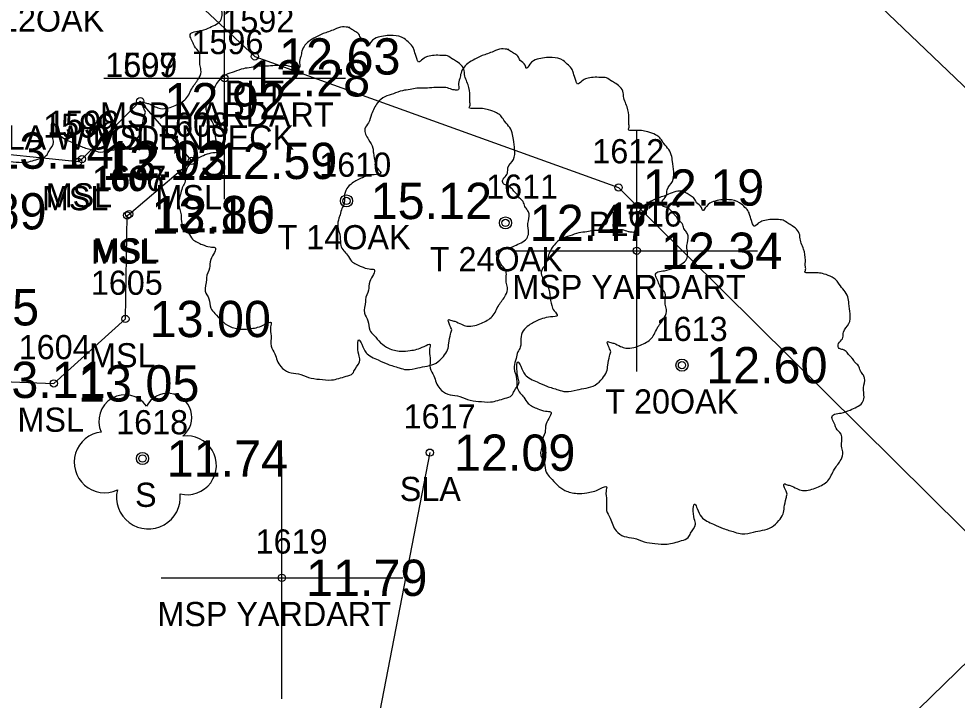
# Model space of a CAD drawing. Extents: x 2608598 to 2610682, y 641451 to 643526.
# Drawn here: x 2608810.92 to 2608849.74, y 643278.24 to 643306.41 of the extents above; entities that cross this region are included whole.
import ezdxf

# ---------------------------------------------------------------- set-up
doc = ezdxf.new("R2010")
doc.units = 0
for name, color, linetype in [('RD_EX_BldgApp', 7, 'Continuous'), ('RD_EX_BldgApp_txCode', 7, 'Continuous'), ('RD_EX_H2O', 7, 'Continuous'), ('RD_EX_Misc', 7, 'Continuous'), ('RD_EX_Misc_txCode', 7, 'Continuous'), ('RD_EX_TX_BldgApp_ELEV', 7, 'Continuous'), ('RD_EX_TX_Misc_ELEV', 7, 'Continuous'), ('RD_EX_TX_VEG_ELEV', 7, 'Continuous'), ('RD_EX_VEG', 7, 'Continuous'), ('RD_EX_VEG_txCode', 7, 'Continuous'), ('RD_SMD_Locator', 7, 'Continuous')]:
    doc.layers.add(name, color=color, linetype=linetype)

msp = doc.modelspace()

# ---------------------------------------------------------------- linework, layer by layer
at = {"layer": 'RD_EX_BldgApp'}
msp.add_lwpolyline([(2608782.007, 643313.14), (2608787.031, 643319.174), (2608796.295, 643327.605), (2608820.69, 643304.856), (2608835.733, 643299.436), (2608852.861, 643282.476), (2608829.792, 643260.004)], dxfattribs=at)
at = {"layer": 'RD_EX_H2O'}
msp.add_lwpolyline([(2608820.546, 643343.992), (2608817.399, 643346.329), (2608813.824, 643346.047), (2608811.242, 643342.853), (2608813.008, 643339.533), (2608816.498, 643335.639), (2608871.769, 643282.859), (2608887.42, 643272.574)], dxfattribs=at)
at = {"layer": 'RD_EX_Misc'}
for p, q in [((2608819.436, 643298.951), (2608819.436, 643308.951)), ((2608814.436, 643303.951), (2608824.436, 643303.951)), ((2608836.483, 643291.822), (2608836.483, 643301.822)), ((2608831.483, 643296.822), (2608841.483, 643296.822)), ((2608821.806, 643278.3), (2608821.806, 643288.3)), ((2608816.806, 643283.3), (2608826.806, 643283.3))]:
    msp.add_line(p, q, dxfattribs=at)
msp.add_lwpolyline([(2608815.948, 643303.005), (2608813.537, 643300.613), (2608813.38, 643300.495), (2608808.828, 643300.962), (2608806.055, 643298.453), (2608805.745, 643294.483), (2608808.502, 643291.483), (2608812.374, 643291.337), (2608815.333, 643294), (2608815.409, 643298.283), (2608815.487, 643298.338), (2608818.078, 643300.537), (2608815.948, 643303.005)], dxfattribs=at)
at = {"layer": 'RD_EX_VEG'}
msp.add_lwpolyline([(2608827.925, 643288.473), (2608821.906, 643257.356), (2608817.953, 643234.305)], dxfattribs=at)
for centre, radius in [((2608824.478, 643298.881), 0.25), ((2608824.466, 643298.863), 0.0001), ((2608831.057, 643297.972), 0.25), ((2608831.044, 643297.953), 0.0001), ((2608838.354, 643292.09), 0.25), ((2608838.342, 643292.071), 0.0001), ((2608816.039, 643288.231), 0.25)]:
    msp.add_circle(centre, radius, dxfattribs=at)
for centre, radius, start, end in [((2608815.318, 643289.778), 1.084, 34.9763, 204.756), ((2608817.084, 643289.933), 0.995, 308.7626, 152.0467), ((2608814.475, 643288.075), 1.257, 96.4518, 294.734), ((2608817.878, 643287.951), 1.218, 256.5667, 98.1046), ((2608816.284, 643286.634), 1.318, 166.8827, 5.7589)]:
    msp.add_arc(centre, radius, start, end, dxfattribs=at)
for points in [[(2608811.938, 643315.048), (2608811.638, 643315.073), (2608811.314, 643314.973), (2608811.064, 643314.873), (2608810.839, 643314.798), (2608810.614, 643314.698), (2608810.314, 643314.523), (2608810.089, 643314.323), (2608809.964, 643314.073), (2608809.914, 643313.848), (2608809.864, 643313.573), (2608809.864, 643313.398), (2608809.739, 643313.373), (2608809.589, 643313.398), (2608809.339, 643313.473), (2608809.09, 643313.473), (2608808.84, 643313.473), (2608808.49, 643313.448), (2608808.14, 643313.448), (2608807.865, 643313.398), (2608807.54, 643313.349), (2608807.165, 643313.224), (2608806.816, 643313.099), (2608806.516, 643312.849), (2608806.266, 643312.374), (2608806.141, 643312.024), (2608805.991, 643311.774), (2608806.141, 643311.324), (2608806.316, 643310.975), (2608806.341, 643310.775), (2608806.416, 643310.35), (2608806.516, 643310.125), (2608806.641, 643309.925), (2608806.566, 643309.9), (2608806.191, 643309.85), (2608805.891, 643309.75), (2608805.466, 643309.525), (2608805.241, 643309.3), (2608805.141, 643308.975), (2608805.116, 643308.626), (2608805.016, 643308.426), (2608804.941, 643308.151), (2608804.916, 643308.076), (2608804.866, 643307.751), (2608804.966, 643307.301), (2608804.991, 643306.951), (2608805.116, 643306.726), (2608805.266, 643306.552), (2608805.441, 643306.302), (2608805.841, 643306.077), (2608806.166, 643305.977), (2608806.366, 643305.952), (2608806.191, 643305.452), (2608806.141, 643305.102), (2608806.016, 643304.702), (2608806.016, 643304.627), (2608805.966, 643304.153), (2608806.116, 643303.828), (2608806.191, 643303.453), (2608806.366, 643303.228), (2608806.641, 643302.928), (2608806.965, 643302.703), (2608807.465, 643302.578), (2608807.865, 643302.603), (2608808.44, 643302.778), (2608808.69, 643302.853), (2608808.665, 643302.678), (2608808.69, 643302.303), (2608808.69, 643301.879), (2608808.84, 643301.554), (2608808.94, 643301.279), (2608809.09, 643301.029), (2608809.414, 643300.804), (2608809.814, 643300.729), (2608810.239, 643300.579), (2608810.689, 643300.504), (2608811.189, 643300.479), (2608811.788, 643300.629), (2608812.063, 643300.754), (2608812.163, 643300.929), (2608812.363, 643301.304), (2608812.313, 643301.529), (2608812.338, 643302.128), (2608812.438, 643301.953), (2608812.613, 643301.604), (2608813.113, 643301.304), (2608813.513, 643301.129), (2608813.987, 643300.979), (2608814.287, 643300.904), (2608814.762, 643300.979), (2608815.137, 643301.054), (2608815.512, 643301.179), (2608815.812, 643301.454), (2608815.987, 643301.729), (2608816.037, 643302.003), (2608816.111, 643302.378), (2608816.161, 643302.553)], [(2608816.161, 643302.553), (2608816.087, 643302.728), (2608816.037, 643302.978), (2608816.111, 643302.953), (2608816.286, 643302.903), (2608816.561, 643302.778), (2608816.786, 643302.703), (2608817.111, 643302.728), (2608817.386, 643302.828), (2608817.836, 643303.103), (2608818.111, 643303.578), (2608818.385, 643303.978), (2608818.46, 643304.302), (2608818.41, 643304.527), (2608818.385, 643305.027), (2608818.186, 643305.277), (2608818.136, 643305.402), (2608818.036, 643305.802), (2608818.111, 643305.852), (2608818.385, 643305.902), (2608818.76, 643306.027), (2608819.035, 643306.152), (2608819.26, 643306.327), (2608819.335, 643306.552), (2608819.31, 643306.951), (2608819.36, 643307.351), (2608819.285, 643307.501), (2608819.185, 643307.651), (2608819.11, 643307.851), (2608818.96, 643308.001), (2608818.86, 643308.151), (2608818.76, 643308.251), (2608818.635, 643308.401), (2608818.46, 643308.526), (2608818.311, 643308.576), (2608818.261, 643308.726), (2608818.41, 643308.925), (2608818.46, 643309.025), (2608818.485, 643309.25), (2608818.71, 643309.6), (2608818.76, 643310), (2608818.71, 643310.425), (2608818.66, 643310.7), (2608818.51, 643310.975), (2608818.311, 643311.224), (2608818.186, 643311.399), (2608818.011, 643311.524), (2608817.686, 643311.649), (2608817.436, 643311.699), (2608817.086, 643311.699), (2608816.886, 643311.749), (2608816.911, 643311.799), (2608816.911, 643311.949), (2608816.911, 643312.224), (2608816.836, 643312.674), (2608816.686, 643313.174), (2608816.686, 643313.199), (2608816.586, 643313.448), (2608816.361, 643313.648), (2608816.186, 643313.748), (2608815.987, 643313.873), (2608815.737, 643313.898), (2608815.437, 643313.898), (2608815.162, 643313.848), (2608814.962, 643313.748), (2608814.787, 643313.623), (2608814.712, 643313.773), (2608814.612, 643314.073), (2608814.562, 643314.223), (2608814.412, 643314.398), (2608814.187, 643314.598), (2608813.737, 643314.723), (2608813.113, 643314.648), (2608812.813, 643314.448), (2608812.663, 643314.273), (2608812.613, 643314.398), (2608812.413, 643314.598), (2608812.313, 643314.773), (2608812.138, 643314.898), (2608811.988, 643314.998), (2608811.888, 643315.048)], [(2608824.61, 643306.049), (2608824.31, 643306.074), (2608823.986, 643305.974), (2608823.736, 643305.874), (2608823.511, 643305.799), (2608823.286, 643305.699), (2608822.986, 643305.524), (2608822.761, 643305.324), (2608822.636, 643305.074), (2608822.586, 643304.849), (2608822.536, 643304.574), (2608822.536, 643304.399), (2608822.411, 643304.374), (2608822.261, 643304.399), (2608822.011, 643304.474), (2608821.761, 643304.474), (2608821.512, 643304.474), (2608821.162, 643304.449), (2608820.812, 643304.449), (2608820.537, 643304.399), (2608820.212, 643304.349), (2608819.837, 643304.224), (2608819.487, 643304.099), (2608819.188, 643303.85), (2608818.938, 643303.375), (2608818.813, 643303.025), (2608818.663, 643302.775), (2608818.813, 643302.325), (2608818.988, 643301.975), (2608819.013, 643301.775), (2608819.088, 643301.351), (2608819.188, 643301.126), (2608819.313, 643300.926), (2608819.238, 643300.901), (2608818.863, 643300.851), (2608818.563, 643300.751), (2608818.138, 643300.526), (2608817.913, 643300.301), (2608817.813, 643299.976), (2608817.788, 643299.626), (2608817.688, 643299.427), (2608817.613, 643299.152), (2608817.588, 643299.077), (2608817.538, 643298.752), (2608817.638, 643298.302), (2608817.663, 643297.952), (2608817.788, 643297.727), (2608817.938, 643297.552), (2608818.113, 643297.302), (2608818.513, 643297.078), (2608818.838, 643296.978), (2608819.038, 643296.953), (2608818.863, 643296.453), (2608818.813, 643296.103), (2608818.688, 643295.703), (2608818.688, 643295.628), (2608818.638, 643295.153), (2608818.788, 643294.828), (2608818.863, 643294.454), (2608819.038, 643294.229), (2608819.313, 643293.929), (2608819.637, 643293.704), (2608820.137, 643293.579), (2608820.537, 643293.604), (2608821.112, 643293.779), (2608821.362, 643293.854), (2608821.337, 643293.679), (2608821.362, 643293.304), (2608821.362, 643292.879), (2608821.512, 643292.555), (2608821.612, 643292.28), (2608821.761, 643292.03), (2608822.086, 643291.805), (2608822.486, 643291.73), (2608822.911, 643291.58), (2608823.361, 643291.505), (2608823.861, 643291.48), (2608824.46, 643291.63), (2608824.735, 643291.755), (2608824.835, 643291.93), (2608825.035, 643292.305), (2608824.985, 643292.53), (2608825.01, 643293.129), (2608825.11, 643292.954), (2608825.285, 643292.604), (2608825.785, 643292.305), (2608826.185, 643292.13), (2608826.659, 643291.98), (2608826.959, 643291.905), (2608827.434, 643291.98), (2608827.809, 643292.055), (2608828.184, 643292.18), (2608828.484, 643292.455), (2608828.658, 643292.729), (2608828.708, 643293.004), (2608828.783, 643293.379), (2608828.833, 643293.554)], [(2608828.833, 643293.554), (2608828.758, 643293.729), (2608828.708, 643293.979), (2608828.783, 643293.954), (2608828.958, 643293.904), (2608829.233, 643293.779), (2608829.458, 643293.704), (2608829.783, 643293.729), (2608830.058, 643293.829), (2608830.508, 643294.104), (2608830.783, 643294.579), (2608831.057, 643294.978), (2608831.132, 643295.303), (2608831.082, 643295.528), (2608831.057, 643296.028), (2608830.857, 643296.278), (2608830.807, 643296.403), (2608830.708, 643296.803), (2608830.783, 643296.853), (2608831.057, 643296.903), (2608831.432, 643297.028), (2608831.707, 643297.152), (2608831.932, 643297.327), (2608832.007, 643297.552), (2608831.982, 643297.952), (2608832.032, 643298.352), (2608831.957, 643298.502), (2608831.857, 643298.652), (2608831.782, 643298.852), (2608831.632, 643299.002), (2608831.532, 643299.152), (2608831.432, 643299.252), (2608831.307, 643299.402), (2608831.132, 643299.526), (2608830.982, 643299.576), (2608830.932, 643299.726), (2608831.082, 643299.926), (2608831.132, 643300.026), (2608831.157, 643300.251), (2608831.382, 643300.601), (2608831.432, 643301.001), (2608831.382, 643301.426), (2608831.332, 643301.701), (2608831.182, 643301.975), (2608830.982, 643302.225), (2608830.857, 643302.4), (2608830.683, 643302.525), (2608830.358, 643302.65), (2608830.108, 643302.7), (2608829.758, 643302.7), (2608829.558, 643302.75), (2608829.583, 643302.8), (2608829.583, 643302.95), (2608829.583, 643303.225), (2608829.508, 643303.675), (2608829.358, 643304.174), (2608829.358, 643304.199), (2608829.258, 643304.449), (2608829.033, 643304.649), (2608828.858, 643304.749), (2608828.658, 643304.874), (2608828.409, 643304.899), (2608828.109, 643304.899), (2608827.834, 643304.849), (2608827.634, 643304.749), (2608827.459, 643304.624), (2608827.384, 643304.774), (2608827.284, 643305.074), (2608827.234, 643305.224), (2608827.084, 643305.399), (2608826.859, 643305.599), (2608826.409, 643305.724), (2608825.785, 643305.649), (2608825.485, 643305.449), (2608825.335, 643305.274), (2608825.285, 643305.399), (2608825.085, 643305.599), (2608824.985, 643305.774), (2608824.81, 643305.899), (2608824.66, 643305.999), (2608824.56, 643306.049)], [(2608831.188, 643305.139), (2608830.889, 643305.164), (2608830.564, 643305.064), (2608830.314, 643304.964), (2608830.089, 643304.889), (2608829.864, 643304.789), (2608829.564, 643304.614), (2608829.339, 643304.414), (2608829.214, 643304.164), (2608829.164, 643303.939), (2608829.114, 643303.665), (2608829.114, 643303.49), (2608828.989, 643303.465), (2608828.839, 643303.49), (2608828.59, 643303.565), (2608828.34, 643303.565), (2608828.09, 643303.565), (2608827.74, 643303.54), (2608827.39, 643303.54), (2608827.115, 643303.49), (2608826.79, 643303.44), (2608826.416, 643303.315), (2608826.066, 643303.19), (2608825.766, 643302.94), (2608825.516, 643302.465), (2608825.391, 643302.115), (2608825.241, 643301.865), (2608825.391, 643301.416), (2608825.566, 643301.066), (2608825.591, 643300.866), (2608825.666, 643300.441), (2608825.766, 643300.216), (2608825.891, 643300.016), (2608825.816, 643299.991), (2608825.441, 643299.941), (2608825.141, 643299.841), (2608824.716, 643299.616), (2608824.491, 643299.391), (2608824.391, 643299.066), (2608824.366, 643298.717), (2608824.267, 643298.517), (2608824.192, 643298.242), (2608824.167, 643298.167), (2608824.117, 643297.842), (2608824.217, 643297.392), (2608824.242, 643297.042), (2608824.366, 643296.817), (2608824.516, 643296.643), (2608824.691, 643296.393), (2608825.091, 643296.168), (2608825.416, 643296.068), (2608825.616, 643296.043), (2608825.441, 643295.543), (2608825.391, 643295.193), (2608825.266, 643294.793), (2608825.266, 643294.718), (2608825.216, 643294.244), (2608825.366, 643293.919), (2608825.441, 643293.544), (2608825.616, 643293.319), (2608825.891, 643293.019), (2608826.216, 643292.794), (2608826.715, 643292.669), (2608827.115, 643292.694), (2608827.69, 643292.869), (2608827.94, 643292.944), (2608827.915, 643292.769), (2608827.94, 643292.394), (2608827.94, 643291.97), (2608828.09, 643291.645), (2608828.19, 643291.37), (2608828.34, 643291.12), (2608828.665, 643290.895), (2608829.064, 643290.82), (2608829.489, 643290.67), (2608829.939, 643290.595), (2608830.439, 643290.57), (2608831.039, 643290.72), (2608831.313, 643290.845), (2608831.413, 643291.02), (2608831.613, 643291.395), (2608831.563, 643291.62), (2608831.588, 643292.22), (2608831.688, 643292.045), (2608831.863, 643291.695), (2608832.363, 643291.395), (2608832.763, 643291.22), (2608833.238, 643291.07), (2608833.537, 643290.995), (2608834.012, 643291.07), (2608834.387, 643291.145), (2608834.762, 643291.27), (2608835.062, 643291.545), (2608835.237, 643291.82), (2608835.287, 643292.095), (2608835.362, 643292.469), (2608835.412, 643292.644)], [(2608835.412, 643292.644), (2608835.337, 643292.819), (2608835.287, 643293.069), (2608835.362, 643293.044), (2608835.537, 643292.994), (2608835.811, 643292.869), (2608836.036, 643292.794), (2608836.361, 643292.819), (2608836.636, 643292.919), (2608837.086, 643293.194), (2608837.361, 643293.669), (2608837.636, 643294.069), (2608837.711, 643294.394), (2608837.661, 643294.618), (2608837.636, 643295.118), (2608837.436, 643295.368), (2608837.386, 643295.493), (2608837.286, 643295.893), (2608837.361, 643295.943), (2608837.636, 643295.993), (2608838.01, 643296.118), (2608838.285, 643296.243), (2608838.51, 643296.418), (2608838.585, 643296.643), (2608838.56, 643297.042), (2608838.61, 643297.442), (2608838.535, 643297.592), (2608838.435, 643297.742), (2608838.36, 643297.942), (2608838.21, 643298.092), (2608838.11, 643298.242), (2608838.01, 643298.342), (2608837.886, 643298.492), (2608837.711, 643298.617), (2608837.561, 643298.667), (2608837.511, 643298.817), (2608837.661, 643299.017), (2608837.711, 643299.116), (2608837.736, 643299.341), (2608837.961, 643299.691), (2608838.01, 643300.091), (2608837.961, 643300.516), (2608837.911, 643300.791), (2608837.761, 643301.066), (2608837.561, 643301.316), (2608837.436, 643301.49), (2608837.261, 643301.615), (2608836.936, 643301.74), (2608836.686, 643301.79), (2608836.336, 643301.79), (2608836.136, 643301.84), (2608836.161, 643301.89), (2608836.161, 643302.04), (2608836.161, 643302.315), (2608836.086, 643302.765), (2608835.936, 643303.265), (2608835.936, 643303.29), (2608835.836, 643303.54), (2608835.612, 643303.739), (2608835.437, 643303.839), (2608835.237, 643303.964), (2608834.987, 643303.989), (2608834.687, 643303.989), (2608834.412, 643303.939), (2608834.212, 643303.839), (2608834.037, 643303.714), (2608833.962, 643303.864), (2608833.862, 643304.164), (2608833.812, 643304.314), (2608833.662, 643304.489), (2608833.438, 643304.689), (2608832.988, 643304.814), (2608832.363, 643304.739), (2608832.063, 643304.539), (2608831.913, 643304.364), (2608831.863, 643304.489), (2608831.663, 643304.689), (2608831.563, 643304.864), (2608831.388, 643304.989), (2608831.238, 643305.089), (2608831.138, 643305.139)], [(2608838.486, 643299.257), (2608838.186, 643299.282), (2608837.862, 643299.182), (2608837.612, 643299.082), (2608837.387, 643299.007), (2608837.162, 643298.907), (2608836.862, 643298.732), (2608836.637, 643298.532), (2608836.512, 643298.282), (2608836.462, 643298.057), (2608836.412, 643297.783), (2608836.412, 643297.608), (2608836.287, 643297.583), (2608836.137, 643297.608), (2608835.887, 643297.683), (2608835.637, 643297.683), (2608835.388, 643297.683), (2608835.038, 643297.658), (2608834.688, 643297.658), (2608834.413, 643297.608), (2608834.088, 643297.558), (2608833.713, 643297.433), (2608833.363, 643297.308), (2608833.064, 643297.058), (2608832.814, 643296.583), (2608832.689, 643296.233), (2608832.539, 643295.983), (2608832.689, 643295.534), (2608832.864, 643295.184), (2608832.889, 643294.984), (2608832.964, 643294.559), (2608833.064, 643294.334), (2608833.189, 643294.134), (2608833.114, 643294.109), (2608832.739, 643294.059), (2608832.439, 643293.959), (2608832.014, 643293.734), (2608831.789, 643293.509), (2608831.689, 643293.184), (2608831.664, 643292.835), (2608831.564, 643292.635), (2608831.489, 643292.36), (2608831.464, 643292.285), (2608831.414, 643291.96), (2608831.514, 643291.51), (2608831.539, 643291.16), (2608831.664, 643290.935), (2608831.814, 643290.761), (2608831.989, 643290.511), (2608832.389, 643290.286), (2608832.714, 643290.186), (2608832.914, 643290.161), (2608832.739, 643289.661), (2608832.689, 643289.311), (2608832.564, 643288.911), (2608832.564, 643288.836), (2608832.514, 643288.362), (2608832.664, 643288.037), (2608832.739, 643287.662), (2608832.914, 643287.437), (2608833.189, 643287.137), (2608833.513, 643286.912), (2608834.013, 643286.787), (2608834.413, 643286.812), (2608834.988, 643286.987), (2608835.238, 643287.062), (2608835.213, 643286.887), (2608835.238, 643286.512), (2608835.238, 643286.088), (2608835.388, 643285.763), (2608835.488, 643285.488), (2608835.637, 643285.238), (2608835.962, 643285.013), (2608836.362, 643284.938), (2608836.787, 643284.788), (2608837.237, 643284.713), (2608837.737, 643284.688), (2608838.336, 643284.838), (2608838.611, 643284.963), (2608838.711, 643285.138), (2608838.911, 643285.513), (2608838.861, 643285.738), (2608838.886, 643286.338), (2608838.986, 643286.163), (2608839.161, 643285.813), (2608839.661, 643285.513), (2608840.061, 643285.338), (2608840.535, 643285.188), (2608840.835, 643285.113), (2608841.31, 643285.188), (2608841.685, 643285.263), (2608842.06, 643285.388), (2608842.36, 643285.663), (2608842.534, 643285.938), (2608842.584, 643286.213), (2608842.659, 643286.587), (2608842.709, 643286.762)], [(2608842.709, 643286.762), (2608842.634, 643286.937), (2608842.584, 643287.187), (2608842.659, 643287.162), (2608842.834, 643287.112), (2608843.109, 643286.987), (2608843.334, 643286.912), (2608843.659, 643286.937), (2608843.934, 643287.037), (2608844.384, 643287.312), (2608844.659, 643287.787), (2608844.933, 643288.187), (2608845.008, 643288.512), (2608844.958, 643288.736), (2608844.933, 643289.236), (2608844.733, 643289.486), (2608844.683, 643289.611), (2608844.584, 643290.011), (2608844.659, 643290.061), (2608844.933, 643290.111), (2608845.308, 643290.236), (2608845.583, 643290.361), (2608845.808, 643290.536), (2608845.883, 643290.761), (2608845.858, 643291.16), (2608845.908, 643291.56), (2608845.833, 643291.71), (2608845.733, 643291.86), (2608845.658, 643292.06), (2608845.508, 643292.21), (2608845.408, 643292.36), (2608845.308, 643292.46), (2608845.183, 643292.61), (2608845.008, 643292.735), (2608844.858, 643292.785), (2608844.808, 643292.935), (2608844.958, 643293.135), (2608845.008, 643293.234), (2608845.033, 643293.459), (2608845.258, 643293.809), (2608845.308, 643294.209), (2608845.258, 643294.634), (2608845.208, 643294.909), (2608845.058, 643295.184), (2608844.858, 643295.434), (2608844.733, 643295.608), (2608844.559, 643295.733), (2608844.234, 643295.858), (2608843.984, 643295.908), (2608843.634, 643295.908), (2608843.434, 643295.958), (2608843.459, 643296.008), (2608843.459, 643296.158), (2608843.459, 643296.433), (2608843.384, 643296.883), (2608843.234, 643297.383), (2608843.234, 643297.408), (2608843.134, 643297.658), (2608842.909, 643297.857), (2608842.734, 643297.957), (2608842.534, 643298.082), (2608842.285, 643298.107), (2608841.985, 643298.107), (2608841.71, 643298.057), (2608841.51, 643297.957), (2608841.335, 643297.832), (2608841.26, 643297.982), (2608841.16, 643298.282), (2608841.11, 643298.432), (2608840.96, 643298.607), (2608840.735, 643298.807), (2608840.285, 643298.932), (2608839.661, 643298.857), (2608839.361, 643298.657), (2608839.211, 643298.482), (2608839.161, 643298.607), (2608838.961, 643298.807), (2608838.861, 643298.982), (2608838.686, 643299.107), (2608838.536, 643299.207), (2608838.436, 643299.257)]]:
    msp.add_spline(points, degree=3, dxfattribs=at)
at = {"layer": 'RD_SMD_Locator'}
for centre in [(2608820.69, 643304.856), (2608819.436, 643303.951), (2608815.948, 643303.005), (2608815.948, 643303.005), (2608813.38, 643300.495), (2608813.537, 643300.613), (2608818.078, 643300.537), (2608835.733, 643299.436), (2608824.478, 643298.881), (2608815.409, 643298.283), (2608815.487, 643298.338), (2608831.057, 643297.972), (2608836.483, 643296.822), (2608815.333, 643294), (2608838.354, 643292.09), (2608812.374, 643291.337), (2608827.925, 643288.473), (2608816.039, 643288.231), (2608821.806, 643283.3)]:
    msp.add_circle(centre, 0.15, dxfattribs=at)

# ---------------------------------------------------------------- texts
at = {"layer": 'RD_EX_BldgApp_txCode'}
for s, p in [('1592', (2608819.344, 643305.856)), ('PLT', (2608819.446, 643302.856)), ('1612', (2608834.646, 643300.436)), ('PLT', (2608834.488, 643297.436))]:
    msp.add_text(s, height=1, dxfattribs=at).set_placement(p)
at = {"layer": 'RD_EX_Misc_txCode'}
for s, p in [('1596', (2608818.066, 643304.951)), ('1609', (2608814.502, 643304.005)), ('1597', (2608814.503, 643304.005)), ('MSP YARDART', (2608814.286, 643301.951)), ('1599', (2608811.934, 643301.495)), ('1598', (2608812.102, 643301.613)), ('1608', (2608816.643, 643301.537)), ('MSLA WOODENDECK', (2608808.416, 643301.005)), ('MSLB', (2608813.977, 643301.005)), ('1606', (2608813.96, 643299.283)), ('1607', (2608814.043, 643299.338)), ('MSL', (2608811.878, 643298.495)), ('MSL', (2608812.035, 643298.613)), ('MSL', (2608816.576, 643298.537)), ('1616', (2608835.373, 643297.822)), ('MSL', (2608813.907, 643296.283)), ('MSL', (2608813.985, 643296.338)), ('1605', (2608813.904, 643295)), ('MSP YARDART', (2608831.333, 643294.822)), ('1604', (2608810.921, 643292.337)), ('MSL', (2608813.83, 643292)), ('MSL', (2608810.871, 643289.337)), ('1619', (2608820.719, 643284.3)), ('MSP YARDART', (2608816.656, 643281.3))]:
    msp.add_text(s, height=1, dxfattribs=at).set_placement(p)
at = {"layer": 'RD_EX_TX_BldgApp_ELEV'}
for s, p in [('12.63', (2608821.69, 643304.106)), ('12.19', (2608836.733, 643298.686))]:
    msp.add_text(s, height=1.5, dxfattribs=at).set_placement(p)
at = {"layer": 'RD_EX_TX_Misc_ELEV'}
for s, p in [('12.28', (2608820.436, 643303.201)), ('12.92', (2608816.948, 643302.255)), ('12.92', (2608816.948, 643302.255)), ('13.14', (2608809.828, 643300.212)), ('12.93', (2608814.537, 643299.863)), ('12.59', (2608819.078, 643299.787)), ('13.12', (2608814.38, 643299.745)), ('12.89', (2608807.055, 643297.703)), ('13.16', (2608816.409, 643297.533)), ('12.80', (2608816.487, 643297.588)), ('12.34', (2608837.483, 643296.072)), ('13.05', (2608806.745, 643293.733)), ('13.00', (2608816.333, 643293.25)), ('13.11', (2608809.502, 643290.733)), ('13.05', (2608813.374, 643290.587)), ('11.79', (2608822.806, 643282.55))]:
    msp.add_text(s, height=1.5, dxfattribs=at).set_placement(p)
at = {"layer": 'RD_EX_TX_VEG_ELEV'}
for s, p in [('15.12', (2608825.478, 643298.131)), ('12.47', (2608832.057, 643297.222)), ('12.60', (2608839.354, 643291.34)), ('11.74', (2608817.039, 643287.481)), ('12.09', (2608828.925, 643287.723))]:
    msp.add_text(s, height=1.5, dxfattribs=at).set_placement(p)
at = {"layer": 'RD_EX_VEG_txCode'}
for s, p in [('T 12OAK', (2608808.956, 643305.881)), ('1610', (2608823.352, 643299.881)), ('1611', (2608830.253, 643298.972)), ('T 14OAK', (2608821.628, 643296.881)), ('T 24OAK', (2608827.923, 643295.972)), ('1613', (2608837.268, 643293.09)), ('T 20OAK', (2608835.181, 643290.09)), ('1617', (2608826.839, 643289.473)), ('1618', (2608814.952, 643289.231)), ('SLA', (2608826.681, 643286.473)), ('S', (2608815.732, 643286.231))]:
    msp.add_text(s, height=1, dxfattribs=at).set_placement(p)

doc.saveas('drawing.dxf')
